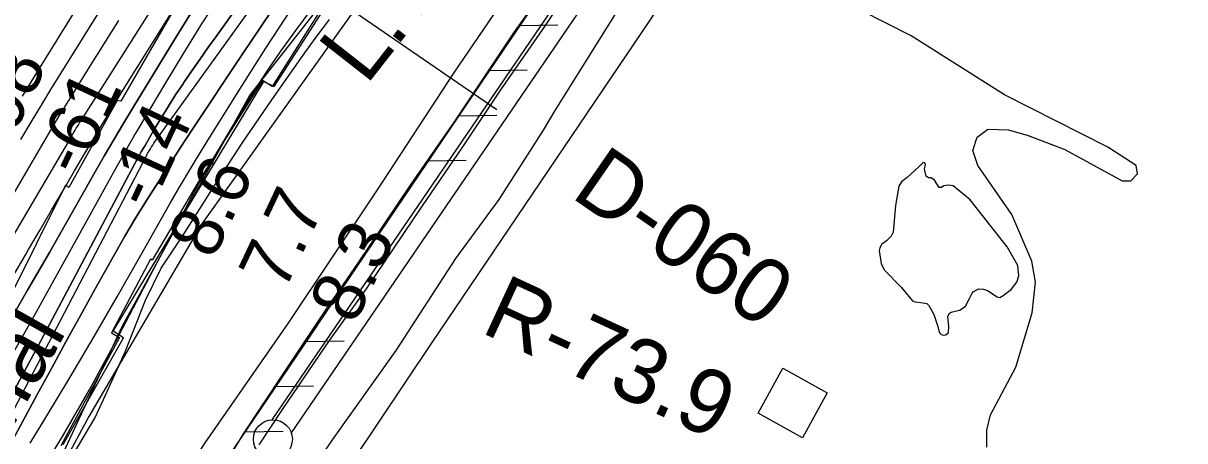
# Model space of a CAD drawing. Extents: x 3683613 to 3738215, y 469626 to 495384.
# Drawn here: x 3705707 to 3707198, y 485265 to 485801 of the extents above; entities that cross this region are included whole.
import ezdxf

# ---------------------------------------------------------------- set-up
doc = ezdxf.new("R2010")
doc.units = 0
for name, color, linetype in [('V-BLDG-OTLN', 7, 'Continuous'), ('V-FLOD-BASE', 7, 'Continuous'), ('V-LEVE-TOET', 7, 'Continuous'), ('V-RIVR-EDGE', 7, 'Continuous'), ('V-RIVR-IDEN', 7, 'Continuous'), ('V-RIVR-RANG', 7, 'Continuous'), ('V-RIVR-RANG-IDEN', 7, 'Continuous'), ('V-ROAD-CNTR', 7, 'Continuous'), ('V-RRAP-FSHR', 7, 'Continuous'), ('V-RRAP-RVMT', 7, 'Continuous'), ('V-RRAP-RVMT-IDEN', 7, 'Continuous'), ('V-SITE-VEGE', 7, 'Continuous'), ('V-SURV-LINE', 7, 'Continuous'), ('V-TOPO-DPTH', 7, 'Continuous'), ('V-TOPO-MAJR', 7, 'Continuous'), ('V-TOPO-MINR', 7, 'Continuous'), ('V-TOPO-SHOR', 7, 'Continuous'), ('V-TOPO-WATR', 7, 'Continuous'), ('V-TOPO-WATR-IDEN', 7, 'Continuous')]:
    doc.layers.add(name, color=color, linetype=linetype)

msp = doc.modelspace()

# ---------------------------------------------------------------- linework, layer by layer
at = {"layer": 'V-BLDG-OTLN'}
msp.add_lwpolyline([(3706650.6, 485299.9), (3706682.4, 485357.7), (3706739.3, 485326.3), (3706707.5, 485268.5)], close=True, dxfattribs=at)
at = {"layer": 'V-FLOD-BASE'}
msp.add_lwpolyline([(3707050.8, 486913.1), (3706988.9, 486780.5), (3706912.5, 486614.2), (3706854.5, 486493.5), (3706815.7, 486436.3), (3706765.6, 486370.2), (3706713.6, 486292.2), (3706670.6, 486228.1), (3706616, 486151.7), (3706586.6, 486110.4), (3706548.8, 486051.9), (3706498.6, 485980.5), (3706376.3, 485796.9), (3706319.7, 485715.4), (3706270, 485640.8), (3706219.1, 485566.4), (3706147.4, 485459.7), (3706099.7, 485393.3), (3706039.4, 485304.9), (3706009.4, 485259.2)], dxfattribs=at)
at = {"layer": 'V-LEVE-TOET'}
for points in [[(3707032, 486932.2), (3706971.9, 486804.7), (3706926.2, 486705.7), (3706881.7, 486610.1), (3706846.5, 486535.7), (3706810.1, 486474.5), (3706761.1, 486403.3), (3706700.7, 486315.6), (3706644.6, 486232.7), (3706587.6, 486148.8), (3706531.2, 486066.9), (3706477.6, 485991.6), (3706423.4, 485910.5), (3706336.5, 485788.6), (3706260.1, 485674.1), (3706204.5, 485594.1), (3706136.1, 485492.3), (3706095.6, 485433.2), (3706040.8, 485351), (3705989.4, 485273.5), (3705941.7, 485194.6)], [(3707127.8, 486910.2), (3707063, 486759.5), (3707052.1, 486731.8), (3707006, 486635.3), (3706961.6, 486545.2), (3706912.4, 486461.3), (3706864.4, 486391.6), (3706806.3, 486307.7), (3706673.4, 486112.1), (3706537.9, 485919.3), (3706466.2, 485811.3), (3706389.3, 485688.8), (3706374.4, 485663.4), (3706317.6, 485574.5), (3706261.9, 485498.9), (3706185.1, 485380.3), (3706103.5, 485265.6), (3706045.3, 485179.2)]]:
    msp.add_lwpolyline(points, dxfattribs=at)
at = {"layer": 'V-RIVR-EDGE'}
msp.add_lwpolyline([(3705743.9, 485218.4), (3705833.8, 485411.5), (3705895.3, 485524.2), (3705997.2, 485707.7), (3706085.7, 485819.7), (3706177.9, 485945.6), (3706249.5, 486027), (3706360.3, 486164.8), (3706443.4, 486263.1), (3706495.8, 486337.4), (3706586.8, 486459), (3706662.2, 486595.1), (3706717.6, 486691), (3706802.1, 486884.1)], dxfattribs=at)
at = {"layer": 'V-RIVR-RANG'}
msp.add_line((3706315.2, 485689.7), (3705507.5, 486244.7), dxfattribs=at)
at = {"layer": 'V-ROAD-CNTR'}
msp.add_lwpolyline([(3705017.6, 483352.8), (3705017.6, 483352.8), (3705663.2, 484501.8), (3705753.9, 484656.6), (3705860, 484834.8), (3706230.9, 485389.5), (3706541.3, 485849.1)], dxfattribs=at)
at = {"layer": 'V-RRAP-FSHR'}
for p, q in [((3706344.4, 485798.2), (3706393.3, 485798.9)), ((3706305.2, 485740.2), (3706354, 485741)), ((3706266, 485682.2), (3706314.8, 485683)), ((3706226.8, 485624.2), (3706275.6, 485625)), ((3706070.1, 485392.2), (3706118.9, 485393)), ((3706030.9, 485334.2), (3706079.7, 485335)), ((3705991.7, 485276.2), (3706040.5, 485277))]:
    msp.add_line(p, q, dxfattribs=at)
for points in [[(3707480.4, 487717.2), (3707255.8, 487432.9), (3706915.3, 486675.1), (3706765.5, 486418.2), (3706323.9, 485767.8)], [(3706562.6, 486119.4), (3706323.9, 485767.8), (3706207.3, 485595.4)], [(3706130, 485815.1), (3705936, 485543.2), (3705791, 485295.9), (3705581.8, 484907), (3705368.5, 484461.9), (3705143.7, 484005.7), (3705041.7, 483827.9), (3704913.2, 483547.4), (3704758.3, 483206.4), (3704721.1, 483082.9), (3704690.6, 482950.5), (3704611.9, 482663.7), (3704538, 482423.7), (3704402.1, 481875.4), (3704297.7, 481577.1), (3704190.4, 481163.5), (3704084.1, 480720.8), (3703982.7, 480283.7)], [(3706323.9, 485767.8), (3705976, 485252.8), (3705840.7, 485020.2), (3705315.8, 484071), (3704796.5, 483151.4), (3704698.6, 482470), (3704526.4, 481375.3), (3704382.9, 480399.2)], [(3706083.7, 485412.3), (3705976, 485252.8), (3705840.7, 485020.2), (3705802.8, 484951.6)]]:
    msp.add_lwpolyline(points, dxfattribs=at)
at = {"layer": 'V-RRAP-RVMT'}
for p, q in [((3706109, 485850.1), (3706026.4, 485719.6)), ((3706014.2, 485727.2), (3705936.4, 485605.4)), ((3706026.4, 485719.6), (3706014.2, 485727.2)), ((3705936.4, 485605.4), (3705872.2, 485496.5)), ((3705870.1, 485497.7), (3705820, 485403.2)), ((3705872.2, 485496.5), (3705870.1, 485497.7)), ((3705830.3, 485397.1), (3705755.2, 485258)), ((3705820, 485403.2), (3705830.3, 485397.1))]:
    msp.add_line(p, q, dxfattribs=at)
at = {"layer": 'V-RRAP-RVMT-IDEN'}
for points in [[(3705758, 485259.6), (3705835.6, 485396.8), (3705822.3, 485405.3), (3706015.6, 485726), (3706029.1, 485719.6), (3706167.3, 485934.7), (3706180.8, 485924.6), (3706263.3, 486041.6), (3706268.1, 486038.4), (3706351.5, 486162.3), (3706361.1, 486155.9), (3706443.6, 486274.4), (3706452, 486268.5), (3706480.2, 486306.5)], [(3705213.8, 485251.8), (3705274.4, 485379.2), (3705259.4, 485387.3), (3705330.2, 485525.4), (3705342.3, 485520.5), (3705400, 485632.9), (3705390.3, 485636.2), (3705460, 485762.2), (3705455, 485763.6), (3705521.2, 485889.3), (3705527.6, 485886.3), (3705598.7, 486009), (3705613.4, 486002.2), (3705679.8, 486123.1), (3705997.3, 485948.3), (3705920.7, 485811), (3705902.1, 485821.5), (3705832, 485700.7), (3705827.4, 485701.6), (3705765.5, 485589.9), (3705761.1, 485593.1), (3705649.8, 485369.9), (3705653, 485367.7), (3705582, 485228.1)]]:
    msp.add_lwpolyline(points, dxfattribs=at)
at = {"layer": 'V-SITE-VEGE'}
for p, q in [((3706847.2, 485785), (3706660.9, 485880.3)), ((3706967, 485708.8), (3706847.2, 485785)), ((3707099.7, 485641.9), (3706967, 485708.8)), ((3706931.9, 485654.7), (3706945.4, 485664.9)), ((3706945.4, 485664.9), (3706971.9, 485663.9)), ((3706971.9, 485663.9), (3706997.3, 485656.8)), ((3706926.2, 485637.4), (3706931.9, 485654.7)), ((3706997.3, 485656.8), (3707044.6, 485638.8)), ((3706932.7, 485618), (3706926.2, 485637.4)), ((3707044.6, 485638.8), (3707118.3, 485598.6)), ((3707136, 485618.2), (3707099.7, 485641.9)), ((3706976.6, 485555.2), (3706932.7, 485618)), ((3707137.9, 485607.4), (3707136, 485618.2)), ((3707129.1, 485598.5), (3707137.9, 485607.4)), ((3707118.3, 485598.6), (3707129.1, 485598.5)), ((3707001.9, 485495.4), (3706976.6, 485555.2)), ((3707006.6, 485468.1), (3707001.9, 485495.4)), ((3707002.4, 485428.7), (3707006.6, 485468.1)), ((3706981.6, 485359.3), (3707002.4, 485428.7)), ((3706949.2, 485298), (3706981.6, 485359.3)), ((3706944.2, 485278.1), (3706949.2, 485298)), ((3706944.4, 485256.4), (3706944.2, 485278.1))]:
    msp.add_line(p, q, dxfattribs=at)
for points in [[(3706819.2, 486587.2), (3706754, 486456.8), (3706701.4, 486376.4), (3706610.3, 486243.9), (3706506.8, 486096.4), (3706409.2, 485956.8), (3706260.4, 485738.2), (3706160.3, 485585.8), (3706046.5, 485415.4), (3705940.1, 485261.8), (3705876.4, 485163.8), (3705793.8, 485014.3), (3705688.2, 484826.3), (3705569.1, 484600.9), (3705471.7, 484409.1), (3705411.2, 484309.7), (3705247.3, 484027.1), (3704992, 483570.6)], [(3705771.3, 485247.5), (3705798.9, 485293.5), (3705809.8, 485317.5), (3705837.6, 485378.9), (3705863.8, 485445), (3705884, 485486.4), (3705912, 485528.9), (3705951.8, 485591.8), (3705989, 485648.1), (3706026.2, 485702.4), (3706066.3, 485760.1), (3706081.9, 485781.5), (3706091.1, 485793.8), (3706099.9, 485805.9)]]:
    msp.add_lwpolyline(points, dxfattribs=at)
at = {"layer": 'V-SURV-LINE'}
for points in [[(3706026.3, 485291.5), (3706845.6, 486492.6)], [(3706870.4, 486475.7), (3706051, 485274.6)]]:
    msp.add_lwpolyline(points, dxfattribs=at)
msp.add_circle((3706027.4, 485266.6), 25, dxfattribs=at)
at = {"layer": 'V-TOPO-DPTH'}
for points in [[(3705689.4, 485318.9), (3705729.2, 485393.1), (3705853.7, 485627.1), (3705856, 485631.3), (3705858.4, 485635.6), (3705860.7, 485639.9), (3705863.2, 485644.1), (3705875.4, 485665.3), (3705884.2, 485680), (3705893.2, 485694.6), (3705902.5, 485709), (3705912, 485723.2), (3705913.1, 485724.8), (3705923.3, 485739.7), (3705933.6, 485754.5), (3705944, 485769.3), (3705954.5, 485784), (3706036.8, 485899.4)], [(3706036.8, 485899.4), (3705954.5, 485784), (3705944, 485769.3), (3705933.6, 485754.5), (3705923.3, 485739.7), (3705913.1, 485724.8), (3705912, 485723.2), (3705902.5, 485709), (3705893.2, 485694.6), (3705884.2, 485680), (3705875.4, 485665.3), (3705863.2, 485644.1), (3705860.7, 485639.9), (3705858.4, 485635.6), (3705856, 485631.3), (3705853.7, 485627.1), (3705729.2, 485393.1), (3705689.4, 485318.9)], [(3705681.3, 485355.2), (3705722, 485427), (3705762.1, 485499), (3705828.3, 485618.9), (3705835.1, 485631.1), (3705842, 485643.3), (3705849, 485655.4), (3705856.1, 485667.4), (3705888.5, 485722.1), (3705912.1, 485761.2), (3705936.3, 485800), (3705961.1, 485838.4)], [(3705681.3, 485355.2), (3705722, 485427), (3705762.1, 485499), (3705828.3, 485618.9), (3705835.1, 485631.1), (3705842, 485643.3), (3705849, 485655.4), (3705856.1, 485667.4), (3705888.5, 485722.1), (3705912.1, 485761.2), (3705936.3, 485800), (3705961.1, 485838.4)], [(3705939.4, 485842.7), (3705900.4, 485779.4), (3705848.3, 485693.7), (3705835.8, 485672.9), (3705823.4, 485652), (3705811.2, 485631), (3705799.1, 485609.9), (3705768, 485554.9), (3705740.3, 485506.3), (3705712.4, 485457.9), (3705684.3, 485409.5)], [(3705939.4, 485842.7), (3705900.4, 485779.4), (3705848.3, 485693.7), (3705835.8, 485672.9), (3705823.4, 485652), (3705811.2, 485631), (3705799.1, 485609.9), (3705768, 485554.9), (3705740.3, 485506.3), (3705712.4, 485457.9), (3705684.3, 485409.5)], [(3706036.6, 485833.8), (3705989, 485762.2), (3705923.5, 485663.8), (3705908.7, 485641.4), (3705894, 485618.8), (3705879.5, 485596.1), (3705865.1, 485573.3), (3705851.1, 485550.4), (3705837.3, 485527.3), (3705823.8, 485504), (3705810.6, 485480.5), (3705799, 485459.6), (3705780.3, 485425.5), (3705761.6, 485391.5), (3705743, 485357.3), (3705724.4, 485323.2), (3705660.2, 485204.6)], [(3706036.6, 485833.8), (3705989, 485762.2), (3705923.5, 485663.8), (3705908.7, 485641.4), (3705894, 485618.8), (3705879.5, 485596.1), (3705865.1, 485573.3), (3705851.1, 485550.4), (3705837.3, 485527.3), (3705823.8, 485504), (3705810.6, 485480.5), (3705799, 485459.6), (3705780.3, 485425.5), (3705761.6, 485391.5), (3705743, 485357.3), (3705724.4, 485323.2), (3705660.2, 485204.6)], [(3705720.4, 485210.1), (3705757.3, 485269.9), (3705792.2, 485330.8), (3705825.8, 485392.4), (3705922.8, 485577.3), (3705928.8, 485588.5), (3705934.9, 485599.6), (3705941.2, 485610.6), (3705947.6, 485621.6), (3705983.9, 485682.3), (3706001.2, 485710.3), (3706019, 485737.9), (3706037.6, 485765.1), (3706056.7, 485791.8), (3706076.4, 485818.1)]]:
    msp.add_lwpolyline(points, dxfattribs=at)
at = {"layer": 'V-TOPO-MAJR'}
msp.add_lwpolyline([(3705693.3, 485475.6), (3705710, 485503.9), (3705713.6, 485510.1), (3705728.4, 485535.4), (3705743.2, 485560.7), (3705757.9, 485586), (3705772.7, 485611.4), (3705787.6, 485636.6), (3705802.6, 485661.8), (3705817.8, 485686.9), (3705833.1, 485711.8), (3705911.3, 485837.5)], dxfattribs=at)
at = {"layer": 'V-TOPO-MINR'}
for points in [[(3705705.8, 485707.3), (3705717.3, 485726.2), (3705728.9, 485745.1), (3705831.7, 485911), (3705890.1, 486003.8), (3705949.4, 486096), (3706010, 486187.4), (3706071.5, 486278.2), (3706193.8, 486455.9), (3706194.8, 486457.4), (3706195.8, 486458.8), (3706196.9, 486460.3), (3706197.9, 486461.7), (3706207, 486474.1), (3706212.5, 486481.8), (3706218, 486489.5), (3706223.4, 486497.3), (3706228.8, 486505.1), (3706477, 486871.9)], [(3705660.7, 485472), (3705764.3, 485647.8), (3705765.8, 485650.5), (3705767.4, 485653.1), (3705768.9, 485655.8), (3705770.5, 485658.4), (3705770.9, 485659.1), (3705772.2, 485661.4), (3705773.6, 485663.7), (3705774.9, 485666), (3705776.3, 485668.3), (3705777.7, 485670.6), (3705779.1, 485672.9), (3705780.5, 485675.2), (3705781.9, 485677.4), (3705969.3, 485972.9)], [(3705689.4, 485318.9), (3705729.2, 485393.1), (3705853.7, 485627.1), (3705856, 485631.3), (3705858.4, 485635.6), (3705860.7, 485639.9), (3705863.2, 485644.1), (3705875.4, 485665.3), (3705884.2, 485680), (3705893.2, 485694.6), (3705902.5, 485709), (3705912, 485723.2), (3705913.1, 485724.8), (3705923.3, 485739.7), (3705933.6, 485754.5), (3705944, 485769.3), (3705954.5, 485784), (3706036.8, 485899.4)], [(3705681.3, 485355.2), (3705722, 485427), (3705762.1, 485499), (3705828.3, 485618.9), (3705835.1, 485631.1), (3705842, 485643.3), (3705849, 485655.4), (3705856.1, 485667.4), (3705888.5, 485722.1), (3705912.1, 485761.2), (3705936.3, 485800), (3705961.1, 485838.4)], [(3705684.3, 485409.5), (3705712.4, 485457.9), (3705740.3, 485506.3), (3705768, 485554.9), (3705799.1, 485609.9), (3705811.2, 485631), (3705823.4, 485652), (3705835.8, 485672.9), (3705848.3, 485693.7), (3705900.4, 485779.4), (3705939.4, 485842.7)], [(3705660.2, 485204.6), (3705724.4, 485323.2), (3705743, 485357.3), (3705761.6, 485391.5), (3705780.3, 485425.5), (3705799, 485459.6), (3705810.6, 485480.5), (3705823.8, 485504), (3705837.3, 485527.3), (3705851.1, 485550.4), (3705865.1, 485573.3), (3705879.5, 485596.1), (3705894, 485618.8), (3705908.7, 485641.4), (3705923.5, 485663.8), (3705989, 485762.2), (3706036.6, 485833.8)], [(3705703.9, 485651.5), (3705717.1, 485673.7), (3705730.3, 485695.8), (3705743.7, 485717.8), (3705757.2, 485739.7), (3705808.9, 485823.1)], [(3705694.9, 485304.2), (3705865, 485630.8), (3705865.3, 485631.5), (3705865.7, 485632.2), (3705866.1, 485632.9), (3705866.5, 485633.5), (3705868.5, 485637.1), (3705870, 485639.6), (3705871.5, 485642), (3705873, 485644.4), (3705874.6, 485646.8), (3705874.7, 485646.9), (3705876.3, 485649.3), (3705878, 485651.7), (3705879.7, 485654.1), (3705881.4, 485656.5), (3705996.1, 485815.6)], [(3705715.8, 485261.4), (3705736, 485294.6), (3705767, 485346.4), (3705797.7, 485398.3), (3705828, 485450.5), (3705857.9, 485502.9), (3705895.2, 485569.1), (3705906.3, 485588.4), (3705917.6, 485607.7), (3705929.1, 485626.8), (3705940.9, 485645.8), (3705984.9, 485716.2), (3706018.4, 485768.9), (3706052.4, 485821.2)], [(3705676, 485550.7), (3705742.1, 485663.4), (3705748.3, 485673.9), (3705754.6, 485684.4), (3705761, 485694.8), (3705767.4, 485705.2), (3705791.9, 485744.7), (3705810.7, 485774.7), (3705829.7, 485804.7)]]:
    msp.add_lwpolyline(points, dxfattribs=at)
at = {"layer": 'V-TOPO-SHOR'}
msp.add_lwpolyline([(3706806.2, 485509), (3706808.7, 485492.3), (3706812.6, 485484.1), (3706834.1, 485462), (3706843.9, 485449.9), (3706848.8, 485444.4), (3706852.1, 485443.1), (3706859.4, 485442.2), (3706867.1, 485440.7), (3706870, 485438.4), (3706876.4, 485426.9), (3706881.2, 485411.4), (3706882.6, 485405.7), (3706884, 485402.9), (3706885.7, 485401.2), (3706889, 485400.4), (3706891.6, 485400.6), (3706895.2, 485403.6), (3706895.3, 485411.3), (3706894.2, 485424.2), (3706896, 485428.2), (3706898.6, 485429.9), (3706903.5, 485431), (3706909.8, 485432.3), (3706916.9, 485437.6), (3706922, 485447.2), (3706924.9, 485453.2), (3706926.8, 485455.7), (3706930.4, 485457.9), (3706934.1, 485459.6), (3706940, 485459.3), (3706945.2, 485457.6), (3706957.4, 485449.6), (3706961.1, 485448.6), (3706965.4, 485451.1), (3706975.4, 485458.7), (3706982.9, 485468.3), (3706985.4, 485476.5), (3706984.2, 485489.6), (3706970.2, 485513.9), (3706923, 485573.9), (3706900.9, 485592), (3706895, 485592.9), (3706889.2, 485592), (3706886.1, 485589.8), (3706883.1, 485590.1), (3706877.1, 485599.5), (3706872.8, 485602.5), (3706869.2, 485602.3), (3706866.3, 485604.4), (3706865, 485609.8), (3706864.1, 485614.1), (3706865.5, 485619.1), (3706864.8, 485621.8), (3706862.6, 485622.1), (3706857.5, 485617.1), (3706842, 485602.6), (3706834.7, 485597), (3706831.2, 485591.5), (3706826.9, 485566.7), (3706823.8, 485532.5), (3706821.5, 485527.2), (3706815.6, 485521.5), (3706809.3, 485517.1), (3706807, 485512.5), (3706806.2, 485509)], dxfattribs=at)
at = {"layer": 'V-TOPO-WATR'}
msp.add_lwpolyline([(3705720.4, 485210.1), (3705757.3, 485269.9), (3705792.2, 485330.8), (3705825.8, 485392.4), (3705922.8, 485577.3), (3705928.8, 485588.5), (3705934.9, 485599.6), (3705941.2, 485610.6), (3705947.6, 485621.6), (3705983.9, 485682.3), (3706001.2, 485710.3), (3706019, 485737.9), (3706037.6, 485765.1), (3706056.7, 485791.8), (3706076.4, 485818.1)], dxfattribs=at)

# ---------------------------------------------------------------- texts
at = {"layer": 'V-RIVR-IDEN'}
msp.add_text('Aerial ', height=83, rotation=60.6434, dxfattribs=at).set_placement((3705624, 485158.2))
at = {"layer": 'V-RIVR-RANG'}
for s, rotation, p in [('-98', 64.9583, (3705683.1, 485631)), ('-61', 64.9583, (3705779.7, 485601.6)), ('-14', 64.9583, (3705870.2, 485559)), ('8.6', 64.6783, (3705950.5, 485495.7)), ('7.7', 64.6783, (3706041.8, 485454.8)), ('8.3', 64.6783, (3706132.3, 485412.3))]:
    msp.add_text(s, height=67, rotation=rotation, dxfattribs=at).set_placement(p)
at = {"layer": 'V-RIVR-RANG-IDEN'}
for s, rotation, p in [('D-060', 325.3623, (3706408.3, 485578.5)), ('R-73.9', 335.1322, (3706292.6, 485404.6))]:
    msp.add_text(s, height=83, rotation=rotation, dxfattribs=at).set_placement(p)
at = {"layer": 'V-TOPO-WATR-IDEN'}
msp.add_text('L.W.R.P.', height=83, rotation=51.9306, dxfattribs=at).set_placement((3706147.3, 485720.2))

doc.saveas('drawing.dxf')
